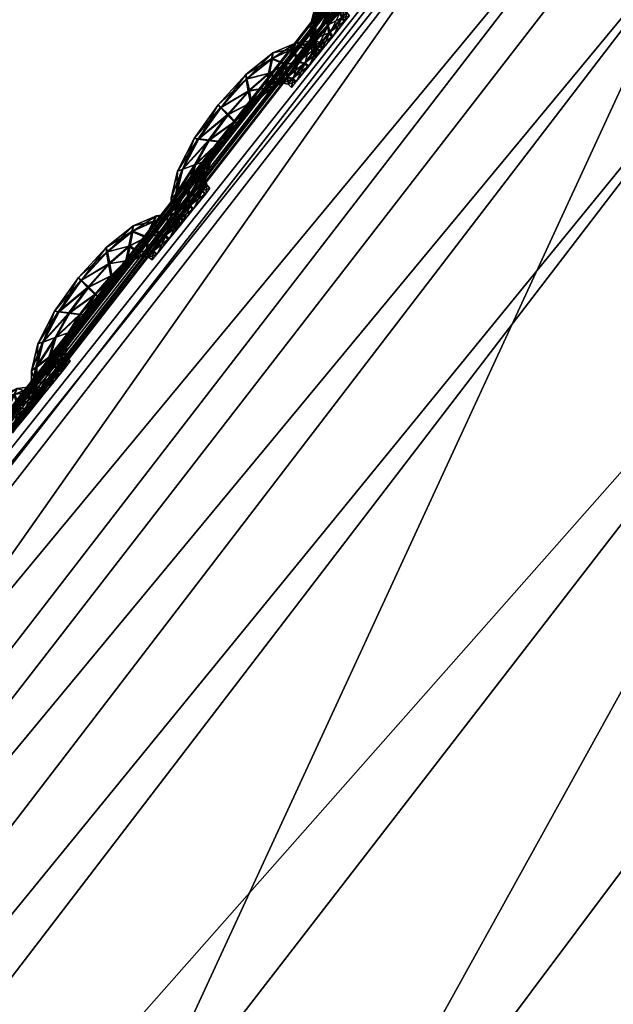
# Model space of a CAD drawing. Extents: x -7.4 to 7.4, y -11.5 to 9.8.
# Tile 280 of 469: x -5.256 to -5.103, y 7.171 to 7.426. Entities that reach past the tile are written whole.
import ezdxf

# ---------------------------------------------------------------- set-up
doc = ezdxf.new("R2010")
doc.units = 0
doc.header["$MEASUREMENT"] = 0
for name, color, linetype in [('A-FURN-3-ST', 150, 'Continuous'), ('A-FURN-3-ST-SEAM', 130, 'Continuous'), ('A-FURN-3-ST-SI', 160, 'Continuous')]:
    doc.layers.add(name, color=color, linetype=linetype)

msp = doc.modelspace()

# ---------------------------------------------------------------- meshes
at = {"layer": 'A-FURN-3-ST'}
mesh = msp.add_polyface(dxfattribs=at)
corners = [(-2.34041, 9.55636, 0.61819), (-2.29118, 9.70571, 1.00068), (-1.94875, 9.63192, 1.00083), (-2.63364, 9.60992, 0.61819), (-2.56645, 9.76867, 1.00053), (-2.84873, 9.62562, 0.62332), (-2.75513, 9.78375, 1.00144), (-3.02475, 9.55904, 0.64812), (-2.99515, 9.64037, 1.00437), (-3.33255, 9.23994, 0.62332), (-3.41835, 9.25271, 1.00159), (-3.8311, 8.70215, 0.61819), (-3.96608, 8.70433, 1.00079), (-4.35805, 8.11928, 0.61819), (-4.52027, 8.12229, 1.00098), (-4.86768, 7.51619, 0.61819), (-5.04849, 7.5208, 1.0011), (-5.34537, 6.87803, 0.61819), (-5.54237, 6.88314, 1.00121), (-2.49807, 9.19186, 0.56582), (-2.83903, 9.224, 0.56582), (-2.71707, 8.68134, 0.55836), (-3.14581, 8.69205, 0.55836), (-2.1241, 9.15424, 0.56582), (-2.2831, 8.66878, 0.55836), (-1.99018, 9.49361, 0.61819), (-1.91804, 8.11232, 0.55836), (-2.39411, 8.11376, 0.55836), (-1.93379, 7.51392, 0.55836), (-2.46835, 7.51392, 0.55836), (-1.94178, 6.87548, 0.55836), (-2.53254, 6.87548, 0.55836), (-3.54027, 8.6986, 0.56582), (-3.12657, 9.24031, 0.57304), (-3.85575, 7.51392, 0.55836), (-4.4575, 7.51421, 0.56582), (-3.99861, 8.11768, 0.56582), (-3.4969, 8.11669, 0.55836), (-4.19521, 6.87548, 0.55836), (-4.89012, 6.87581, 0.56582), (-3.34122, 6.87548, 0.55836), (-3.14632, 7.51392, 0.55836), (-2.93761, 8.11533, 0.55836)]
mesh.append_faces([[corners[k] for k in face] for face in [(0, 1, 2), (3, 4, 1), (1, 0, 3), (5, 6, 4), (4, 3, 5), (7, 8, 6), (6, 5, 7), (7, 9, 10), (10, 8, 7), (10, 9, 11), (11, 12, 10), (12, 11, 13), (13, 14, 12), (14, 13, 15), (15, 16, 14), (16, 15, 17), (17, 18, 16), (0, 19, 20), (20, 3, 0), (20, 19, 21), (21, 22, 20), (19, 23, 24), (24, 21, 19), (25, 23, 19), (19, 0, 25), (26, 27, 24), (32, 33, 20), (20, 22, 32), (33, 5, 3), (3, 20, 33), (9, 7, 5), (5, 33, 9), (11, 9, 33), (33, 32, 11), (34, 35, 36), (36, 37, 34), (37, 36, 32), (32, 22, 37), (36, 13, 11), (11, 32, 36), (35, 15, 13), (13, 36, 35), (38, 39, 35), (35, 34, 38), (39, 17, 15), (15, 35, 39), (40, 38, 34), (34, 41, 40), (27, 42, 21), (21, 24, 27), (42, 37, 22), (22, 21, 42), (41, 34, 37), (37, 42, 41)]])
mesh.append_faces([[corners[k] for k in face] for face in [(28, 29, 27), (30, 31, 29), (41, 29, 31)]], dxfattribs={"vtx0": -1, "vtx1": -1, "vtx2": -1})
mesh.append_faces([[corners[k] for k in face] for face in [(31, 40, 41), (29, 41, 42)]], dxfattribs={"vtx0": -1, "vtx2": -1})
mesh.append_faces([[corners[k] for k in face] for face in [(42, 27, 29)]], dxfattribs={"vtx1": -1, "vtx2": -1})
mesh = msp.add_polyface(dxfattribs=at)
corners = [(-5.09934, 7.52505, 17.61241), (-5.09871, 7.52405, 17.60583), (-5.59409, 6.88742, 17.61108), (-5.59492, 6.88837, 17.61769), (-5.10037, 7.52678, 17.62374), (-5.59634, 6.88994, 17.62899), (-5.55257, 6.83345, 17.65169), (-5.5367, 6.81471, 17.67006), (-5.05328, 7.4454, 17.66459), (-5.06768, 7.46568, 17.64618), (-5.50149, 6.77647, 17.76244), (-5.0162, 7.404, 17.7572), (-4.49696, 7.99407, 17.75119), (-4.53601, 8.03845, 17.65831), (-5.08201, 7.49163, 17.65078), (-4.54884, 8.06016, 17.6399), (-5.58859, 6.87976, 17.65865), (-5.57137, 6.85743, 17.65614), (-5.09471, 7.51577, 17.65341), (-5.59595, 6.88928, 17.64652), (-5.10006, 7.52608, 17.64127), (-3.79176, 7.78168, 18.23306), (-4.25034, 7.20619, 18.24195), (-3.64526, 7.20117, 18.27436), (-3.28641, 7.77554, 18.26059), (-4.17657, 7.81963, 18.13858), (-4.6839, 7.24125, 18.14474), (-4.68271, 6.59358, 18.24994), (-3.98472, 6.58897, 18.28748), (-3.13076, 6.58897, 18.3157), (-2.93587, 7.20117, 18.29539), (-2.72712, 7.77427, 18.27531), (-2.25786, 7.20117, 18.31258), (-5.09934, 7.52505, 17.60012), (-5.10037, 7.52678, 17.59499), (-5.59634, 6.88994, 17.60027), (-5.59492, 6.88837, 17.60537), (-4.397, 7.90594, 17.94481), (-4.91829, 7.32172, 17.9504), (-5.40572, 6.70041, 17.95523), (-5.15942, 6.62601, 18.15011)]
mesh.append_faces([[corners[k] for k in face] for face in [(0, 1, 2), (2, 3, 0), (4, 0, 3), (3, 5, 4), (6, 7, 8), (8, 9, 6), (7, 10, 11), (11, 8, 7), (8, 11, 12), (9, 8, 13), (14, 9, 15), (16, 17, 14), (14, 18, 16), (17, 6, 9), (9, 14, 17), (5, 19, 20), (20, 4, 5), (19, 16, 18), (18, 20, 19), (21, 22, 23), (23, 24, 21), (25, 26, 22), (22, 21, 25), (27, 22, 26), (28, 23, 22), (29, 30, 23), (31, 30, 32), (24, 23, 30), (30, 31, 24), (33, 34, 35), (35, 36, 33), (1, 33, 36), (36, 2, 1), (37, 38, 26), (26, 25, 37), (12, 11, 38), (11, 10, 39), (39, 38, 11), (40, 26, 38)]])
mesh = msp.add_polyface(dxfattribs=at)
corners = [(-5.50149, 6.77647, 17.76244), (-5.5367, 6.81471, 17.67006), (-5.97894, 6.12793, 17.67828), (-5.55257, 6.83345, 17.65169), (-5.99611, 6.14499, 17.65991), (-5.57137, 6.85743, 17.65614), (-6.01899, 6.16687, 17.66421), (-5.58859, 6.87976, 17.65865), (-6.04039, 6.18718, 17.66656), (-5.59595, 6.88928, 17.64652), (-6.04954, 6.19587, 17.65439), (-5.59441, 5.95604, 18.15726), (-5.98163, 5.21332, 18.16855), (-5.43033, 5.18699, 18.27097), (-5.07825, 5.9265, 18.25899), (-4.57167, 5.1832, 18.31596), (-4.29525, 5.9223, 18.30098), (-5.73239, 4.35704, 18.28649), (-4.80883, 4.35379, 18.33388), (-4.6839, 7.24125, 18.14474), (-5.15942, 6.62601, 18.15011), (-4.68271, 6.59358, 18.24994), (-4.25034, 7.20619, 18.24195), (-3.98472, 6.58897, 18.28748), (-5.00227, 3.41611, 18.35533), (-3.46773, 5.1832, 18.35635), (-3.30904, 5.9223, 18.33601), (-2.43305, 5.1832, 18.39142), (-2.38077, 5.9223, 18.3656), (-3.60387, 4.35379, 18.37781), (-2.47789, 4.35379, 18.41637), (-3.64526, 7.20117, 18.27436), (-3.13076, 6.58897, 18.3157), (-2.93587, 7.20117, 18.29539), (-2.32204, 6.58897, 18.33909), (-4.91829, 7.32172, 17.9504), (-5.40572, 6.70041, 17.95523), (-5.85155, 6.02378, 17.96234), (-5.94542, 6.09308, 17.77024)]
mesh.append_faces([[corners[k] for k in face] for face in [(0, 1, 2), (1, 3, 4), (3, 5, 6), (5, 7, 8), (7, 9, 10), (11, 12, 13), (13, 14, 11), (14, 13, 15), (15, 16, 14), (13, 17, 18), (18, 15, 13), (17, 13, 12), (19, 20, 21), (22, 21, 23), (21, 14, 16), (16, 23, 21), (20, 11, 14), (14, 21, 20), (24, 18, 17), (16, 15, 25), (25, 26, 16), (26, 25, 27), (27, 28, 26), (25, 29, 30), (30, 27, 25), (15, 18, 29), (29, 25, 15), (31, 23, 32), (33, 32, 34), (32, 26, 28), (28, 34, 32), (23, 16, 26), (26, 32, 23), (35, 36, 20), (36, 37, 11), (11, 20, 36), (36, 0, 38), (38, 37, 36)]])
at = {"layer": 'A-FURN-3-ST-SEAM'}
mesh = msp.add_polyface(dxfattribs=at)
corners = [(-5.17801, 7.43156, 17.60997), (-5.1739, 7.43943, 17.60993), (-5.17109, 7.43906, 17.61123), (-5.16622, 7.44573, 17.61115), (-5.17504, 7.43951, 17.60655), (-5.17465, 7.4328, 17.61123), (-5.16444, 7.44388, 17.6099), (-5.16804, 7.44759, 17.60986), (-5.16883, 7.44825, 17.60651), (-5.17936, 7.43111, 17.60659), (-5.17971, 7.42509, 17.60997), (-5.1684, 7.43873, 17.60997), (-5.16025, 7.44878, 17.60986), (-5.16076, 7.45187, 17.61108), (-5.16828, 7.44755, 17.60313), (-5.17414, 7.43935, 17.6032), (-5.17627, 7.42765, 17.61126), (-5.17141, 7.43399, 17.61001), (-5.16389, 7.44318, 17.60655), (-5.16749, 7.43856, 17.60659), (-5.16139, 7.45492, 17.60978), (-5.16171, 7.45603, 17.60643), (-5.16163, 7.45488, 17.60305), (-5.17825, 7.43152, 17.60324), (-5.1811, 7.4241, 17.60659), (-5.17979, 7.42056, 17.60997), (-5.17026, 7.4344, 17.60663), (-5.16017, 7.44759, 17.60651), (-5.15637, 7.45261, 17.60982), (-5.15554, 7.45645, 17.61104), (-5.16112, 7.45179, 17.60184), (-5.16654, 7.44565, 17.60191), (-5.17144, 7.43902, 17.60195), (-5.17651, 7.42406, 17.61126), (-5.17295, 7.4302, 17.61001), (-5.1718, 7.43115, 17.60666), (-5.16864, 7.43865, 17.60324), (-5.16468, 7.44384, 17.60317), (-5.17164, 7.43391, 17.60328), (-5.15482, 7.46028, 17.60974), (-5.15467, 7.46168, 17.60636), (-5.1551, 7.46019, 17.60301), (-5.15589, 7.45636, 17.60176), (-5.17497, 7.43271, 17.60199), (-5.17995, 7.42501, 17.60324), (-5.18114, 7.41924, 17.60659), (-5.17928, 7.41825, 17.60997), (-5.17319, 7.43016, 17.60328), (-5.16048, 7.44874, 17.60313), (-5.15676, 7.45113, 17.60647), (-5.15316, 7.45467, 17.60978), (-5.15118, 7.45875, 17.611), (-5.1566, 7.45253, 17.60309), (-5.18058, 7.41677, 17.60659), (-5.17604, 7.42217, 17.61126), (-5.17331, 7.42757, 17.61001), (-5.1722, 7.42888, 17.60666), (-5.17354, 7.42752, 17.60328), (-5.17659, 7.42757, 17.60199), (-5.14928, 7.46279, 17.60967), (-5.14865, 7.46427, 17.60629), (-5.14952, 7.46271, 17.60294), (-5.1515, 7.45867, 17.60172), (-5.1534, 7.45463, 17.60305), (-5.18003, 7.42052, 17.60324), (-5.17948, 7.41821, 17.60324), (-5.17979, 7.4157, 17.60659), (-5.17849, 7.41722, 17.60997), (-5.17683, 7.42402, 17.60199), (-5.15403, 7.45315, 17.60643), (-5.15087, 7.45533, 17.60974), (-5.14806, 7.45933, 17.61096), (-5.17873, 7.41714, 17.60324), (-5.17524, 7.42113, 17.61126), (-5.17291, 7.42604, 17.61001), (-5.1718, 7.42744, 17.60666), (-5.17311, 7.42596, 17.60328), (-5.14529, 7.46333, 17.60967), (-5.14438, 7.46477, 17.60629), (-5.14556, 7.46324, 17.60294), (-5.14837, 7.45925, 17.60172), (-5.15115, 7.45525, 17.60301), (-5.15205, 7.45381, 17.6064), (-5.17635, 7.42208, 17.60199), (-5.17556, 7.42109, 17.60199), (-5.14948, 7.45504, 17.60974), (-5.14632, 7.459, 17.61096), (-5.17212, 7.42509, 17.61001), (-5.17105, 7.42653, 17.60666), (-5.17236, 7.42501, 17.60328), (-5.15079, 7.45352, 17.6064), (-5.14323, 7.46291, 17.60967), (-5.14216, 7.46436, 17.60629), (-5.14347, 7.46283, 17.60294), (-5.14663, 7.45888, 17.60172), (-5.14972, 7.45496, 17.60301), (-5.14988, 7.45274, 17.6064), (-5.14857, 7.45426, 17.60974), (-5.14533, 7.45822, 17.61096), (-5.14881, 7.45418, 17.60301), (-5.1422, 7.46213, 17.60967), (-5.14113, 7.46357, 17.60629), (-5.14247, 7.46205, 17.60294), (-5.14568, 7.45809, 17.60172)]
mesh.append_faces([[corners[k] for k in face] for face in [(2, 1, 0), (1, 2, 3), (0, 1, 4), (0, 5, 2), (6, 3, 2), (3, 7, 1), (8, 4, 1), (4, 9, 0), (5, 0, 10), (11, 2, 5), (3, 6, 12), (2, 11, 6), (7, 3, 13), (1, 7, 8), (4, 8, 14), (9, 4, 15), (10, 0, 9), (10, 16, 5), (5, 17, 11), (12, 6, 18), (12, 13, 3), (6, 11, 19), (13, 20, 7), (21, 8, 7), (22, 14, 8), (14, 15, 4), (15, 23, 9), (9, 24, 10), (16, 10, 25), (17, 5, 16), (11, 17, 26), (19, 18, 6), (18, 27, 12), (13, 12, 28), (26, 19, 11), (20, 13, 29), (7, 20, 21), (8, 21, 22), (14, 22, 30), (15, 14, 31), (23, 15, 32), (24, 9, 23), (25, 10, 24), (25, 33, 16), (16, 34, 17), (35, 26, 17), (18, 19, 36), (27, 18, 37), (28, 12, 27), (28, 29, 13), (19, 26, 38), (29, 39, 20), (40, 21, 20), (41, 22, 21), (42, 30, 22), (30, 31, 14), (31, 32, 15), (32, 43, 23), (23, 44, 24), (24, 45, 25), (33, 25, 46), (34, 16, 33), (17, 34, 35), (26, 35, 47), (38, 36, 19), (36, 37, 18), (37, 48, 27), (27, 49, 28), (29, 28, 50), (47, 38, 26), (39, 29, 51), (20, 39, 40), (21, 40, 41), (22, 41, 42), (30, 42, 52), (31, 30, 48), (32, 31, 37), (43, 32, 36), (44, 23, 43), (45, 24, 44), (25, 45, 53), (53, 46, 25), (46, 54, 33), (33, 55, 34), (56, 35, 34), (57, 47, 35), (36, 38, 43), (37, 36, 32), (48, 37, 31), (49, 27, 48), (50, 28, 49), (50, 51, 29), (38, 47, 58), (51, 59, 39), (60, 40, 39), (61, 41, 40), (62, 42, 41), (63, 52, 42), (52, 48, 30), (43, 58, 44), (44, 64, 45), (65, 53, 45), (46, 53, 66), (54, 46, 67), (55, 33, 54), (34, 55, 56), (35, 56, 57), (47, 57, 68), (58, 43, 38), (48, 52, 49), (49, 69, 50), (51, 50, 70), (68, 58, 47), (59, 51, 71), (39, 59, 60), (40, 60, 61), (41, 61, 62), (42, 62, 63), (52, 63, 69), (64, 44, 58), (45, 64, 65), (53, 65, 72), (72, 66, 53), (66, 67, 46), (67, 73, 54), (54, 74, 55), (56, 55, 74), (57, 56, 75), (68, 57, 76), (69, 49, 52), (70, 50, 69), (70, 71, 51), (58, 68, 64), (71, 77, 59), (78, 60, 59), (79, 61, 60), (80, 62, 61), (81, 63, 62), (82, 69, 63), (83, 65, 64), (84, 72, 65), (74, 54, 73), (74, 75, 56), (75, 76, 57), (76, 83, 68), (69, 82, 70), (71, 70, 85), (64, 68, 83), (77, 71, 86), (59, 77, 78), (60, 78, 79), (61, 79, 80), (62, 80, 81), (63, 81, 82), (65, 83, 84), (73, 87, 74), (75, 74, 87), (76, 75, 88), (83, 76, 89), (70, 82, 90), (90, 85, 70), (85, 86, 71), (86, 91, 77), (78, 77, 91), (79, 78, 92), (80, 79, 93), (81, 80, 94), (82, 81, 95), (89, 84, 83), (87, 88, 75), (88, 89, 76), (95, 90, 82), (85, 90, 96), (86, 85, 97), (91, 86, 98), (91, 92, 78), (92, 93, 79), (93, 94, 80), (94, 95, 81), (90, 95, 99), (99, 96, 90), (96, 97, 85), (97, 98, 86), (98, 100, 91), (92, 91, 100), (93, 92, 101), (94, 93, 102), (95, 94, 103), (103, 99, 95), (100, 101, 92), (101, 102, 93), (102, 103, 94)]])
mesh = msp.add_polyface(dxfattribs=at)
corners = [(-5.21415, 7.38682, 17.61031), (-5.21007, 7.39464, 17.61031), (-5.20726, 7.39431, 17.61157), (-5.20235, 7.40099, 17.61153), (-5.21122, 7.39473, 17.60693), (-5.21082, 7.38801, 17.61161), (-5.20061, 7.39913, 17.61028), (-5.20421, 7.4028, 17.61024), (-5.20501, 7.40346, 17.60685), (-5.21553, 7.38632, 17.60697), (-5.21585, 7.38031, 17.61035), (-5.20453, 7.39398, 17.61031), (-5.19641, 7.40404, 17.61024), (-5.19693, 7.40713, 17.61146), (-5.20445, 7.40276, 17.60351), (-5.21031, 7.3946, 17.60358), (-5.21244, 7.3829, 17.61161), (-5.20753, 7.38921, 17.61035), (-5.20005, 7.39839, 17.60693), (-5.20362, 7.39382, 17.60697), (-5.19756, 7.41018, 17.61016), (-5.19788, 7.41129, 17.60678), (-5.1978, 7.4101, 17.60343), (-5.21438, 7.38673, 17.60362), (-5.21723, 7.37932, 17.60697), (-5.21596, 7.37582, 17.61031), (-5.20643, 7.38966, 17.60701), (-5.1963, 7.40284, 17.60685), (-5.1925, 7.40787, 17.61016), (-5.19171, 7.4117, 17.61138), (-5.19728, 7.40701, 17.60221), (-5.20271, 7.40091, 17.60225), (-5.20758, 7.39423, 17.60233), (-5.21264, 7.37932, 17.61161), (-5.20908, 7.38546, 17.61039), (-5.20793, 7.3864, 17.60701), (-5.20476, 7.3939, 17.60358), (-5.20085, 7.39905, 17.60355), (-5.20777, 7.38916, 17.60362), (-5.19099, 7.41549, 17.61009), (-5.19084, 7.41689, 17.6067), (-5.19123, 7.41541, 17.60336), (-5.19202, 7.41158, 17.60214), (-5.21114, 7.38793, 17.60237), (-5.21608, 7.38027, 17.60362), (-5.21727, 7.3745, 17.60697), (-5.21541, 7.37351, 17.61031), (-5.20932, 7.38542, 17.60366), (-5.19665, 7.40395, 17.60351), (-5.19289, 7.40639, 17.60681), (-5.18933, 7.40993, 17.61013), (-5.18731, 7.41401, 17.61134), (-5.19273, 7.40779, 17.60343), (-5.21672, 7.37203, 17.60697), (-5.21217, 7.37742, 17.61161), (-5.20943, 7.38282, 17.61039), (-5.20833, 7.38414, 17.60704), (-5.20967, 7.38278, 17.60366), (-5.21276, 7.38282, 17.60237), (-5.18541, 7.41805, 17.61005), (-5.18482, 7.41949, 17.60666), (-5.18565, 7.41797, 17.60332), (-5.18767, 7.41393, 17.6021), (-5.18957, 7.40989, 17.60339), (-5.21616, 7.37578, 17.60358), (-5.21565, 7.37347, 17.60358), (-5.21592, 7.37096, 17.60697), (-5.21462, 7.37248, 17.61035), (-5.21296, 7.37928, 17.60237), (-5.19016, 7.4084, 17.60678), (-5.187, 7.41059, 17.61013), (-5.18418, 7.41459, 17.61134), (-5.21485, 7.37244, 17.60362), (-5.21138, 7.37643, 17.61161), (-5.20904, 7.3813, 17.61039), (-5.20793, 7.38274, 17.60704), (-5.20928, 7.38125, 17.60366), (-5.18146, 7.41858, 17.61005), (-5.18051, 7.42002, 17.60666), (-5.18169, 7.4185, 17.60332), (-5.18454, 7.4145, 17.6021), (-5.18727, 7.41051, 17.60339), (-5.18818, 7.40907, 17.60678), (-5.21248, 7.37734, 17.60237), (-5.21169, 7.37635, 17.60237), (-5.18561, 7.4103, 17.61013), (-5.18245, 7.41426, 17.61134), (-5.20825, 7.38035, 17.61039), (-5.20718, 7.38179, 17.60704), (-5.20848, 7.38031, 17.60366), (-5.18692, 7.40878, 17.60678), (-5.17936, 7.41817, 17.61005), (-5.17829, 7.41961, 17.60663), (-5.1796, 7.41813, 17.60328), (-5.18276, 7.41417, 17.6021), (-5.18585, 7.41022, 17.60339), (-5.18601, 7.40799, 17.60678), (-5.1847, 7.40952, 17.61013), (-5.18146, 7.41347, 17.61134), (-5.18494, 7.40948, 17.60339), (-5.17833, 7.41739, 17.61005), (-5.17726, 7.41883, 17.60666), (-5.17861, 7.41734, 17.60332), (-5.18181, 7.41339, 17.6021)]
mesh.append_faces([[corners[k] for k in face] for face in [(2, 1, 0), (1, 2, 3), (0, 1, 4), (0, 5, 2), (6, 3, 2), (3, 7, 1), (8, 4, 1), (4, 9, 0), (5, 0, 10), (11, 2, 5), (3, 6, 12), (2, 11, 6), (7, 3, 13), (1, 7, 8), (4, 8, 14), (9, 4, 15), (10, 0, 9), (10, 16, 5), (5, 17, 11), (12, 6, 18), (12, 13, 3), (6, 11, 19), (13, 20, 7), (21, 8, 7), (22, 14, 8), (14, 15, 4), (15, 23, 9), (9, 24, 10), (16, 10, 25), (17, 5, 16), (11, 17, 26), (19, 18, 6), (18, 27, 12), (13, 12, 28), (26, 19, 11), (20, 13, 29), (7, 20, 21), (8, 21, 22), (14, 22, 30), (15, 14, 31), (23, 15, 32), (24, 9, 23), (25, 10, 24), (25, 33, 16), (16, 34, 17), (35, 26, 17), (18, 19, 36), (27, 18, 37), (28, 12, 27), (28, 29, 13), (19, 26, 38), (29, 39, 20), (40, 21, 20), (41, 22, 21), (42, 30, 22), (30, 31, 14), (31, 32, 15), (32, 43, 23), (23, 44, 24), (24, 45, 25), (33, 25, 46), (34, 16, 33), (17, 34, 35), (26, 35, 47), (38, 36, 19), (36, 37, 18), (37, 48, 27), (27, 49, 28), (29, 28, 50), (47, 38, 26), (39, 29, 51), (20, 39, 40), (21, 40, 41), (22, 41, 42), (30, 42, 52), (31, 30, 48), (32, 31, 37), (43, 32, 36), (44, 23, 43), (45, 24, 44), (25, 45, 53), (53, 46, 25), (46, 54, 33), (33, 55, 34), (56, 35, 34), (57, 47, 35), (36, 38, 43), (37, 36, 32), (48, 37, 31), (49, 27, 48), (50, 28, 49), (50, 51, 29), (38, 47, 58), (51, 59, 39), (60, 40, 39), (61, 41, 40), (62, 42, 41), (63, 52, 42), (52, 48, 30), (43, 58, 44), (44, 64, 45), (65, 53, 45), (46, 53, 66), (54, 46, 67), (55, 33, 54), (34, 55, 56), (35, 56, 57), (47, 57, 68), (58, 43, 38), (48, 52, 49), (49, 69, 50), (51, 50, 70), (68, 58, 47), (59, 51, 71), (39, 59, 60), (40, 60, 61), (41, 61, 62), (42, 62, 63), (52, 63, 69), (64, 44, 58), (45, 64, 65), (53, 65, 72), (72, 66, 53), (66, 67, 46), (67, 73, 54), (54, 74, 55), (56, 55, 74), (57, 56, 75), (68, 57, 76), (69, 49, 52), (70, 50, 69), (70, 71, 51), (58, 68, 64), (71, 77, 59), (78, 60, 59), (79, 61, 60), (80, 62, 61), (81, 63, 62), (82, 69, 63), (83, 65, 64), (84, 72, 65), (74, 54, 73), (74, 75, 56), (75, 76, 57), (76, 83, 68), (69, 82, 70), (71, 70, 85), (64, 68, 83), (77, 71, 86), (59, 77, 78), (60, 78, 79), (61, 79, 80), (62, 80, 81), (63, 81, 82), (65, 83, 84), (73, 87, 74), (75, 74, 87), (76, 75, 88), (83, 76, 89), (70, 82, 90), (90, 85, 70), (85, 86, 71), (86, 91, 77), (78, 77, 91), (79, 78, 92), (80, 79, 93), (81, 80, 94), (82, 81, 95), (89, 84, 83), (87, 88, 75), (88, 89, 76), (95, 90, 82), (85, 90, 96), (86, 85, 97), (91, 86, 98), (91, 92, 78), (92, 93, 79), (93, 94, 80), (94, 95, 81), (90, 95, 99), (99, 96, 90), (96, 97, 85), (97, 98, 86), (98, 100, 91), (92, 91, 100), (93, 92, 101), (94, 93, 102), (95, 94, 103), (103, 99, 95), (100, 101, 92), (101, 102, 93), (102, 103, 94)]])
mesh = msp.add_polyface(dxfattribs=at)
corners = [(-5.25032, 7.34203, 17.6107), (-5.24624, 7.34986, 17.61066), (-5.24343, 7.34957, 17.61195), (-5.23852, 7.3562, 17.61187), (-5.24739, 7.34998, 17.60731), (-5.24695, 7.34327, 17.61199), (-5.23674, 7.35439, 17.61066), (-5.24038, 7.35806, 17.61062), (-5.24117, 7.35872, 17.60724), (-5.2517, 7.34154, 17.60735), (-5.25202, 7.33556, 17.6107), (-5.2407, 7.3492, 17.6107), (-5.23255, 7.35929, 17.61058), (-5.2331, 7.36234, 17.61184), (-5.24062, 7.35798, 17.60389), (-5.24647, 7.34982, 17.60392), (-5.24857, 7.33816, 17.61199), (-5.24367, 7.34446, 17.61073), (-5.23619, 7.35365, 17.60727), (-5.23975, 7.34908, 17.60735), (-5.2337, 7.36539, 17.61054), (-5.23405, 7.36651, 17.60716), (-5.23397, 7.36531, 17.60381), (-5.25055, 7.34199, 17.60396), (-5.2534, 7.33457, 17.60735), (-5.25209, 7.33107, 17.6107), (-5.24256, 7.34492, 17.60739), (-5.23247, 7.3581, 17.60724), (-5.22863, 7.36308, 17.61054), (-5.22784, 7.36692, 17.61176), (-5.23342, 7.36226, 17.60256), (-5.23884, 7.35612, 17.60263), (-5.24375, 7.34949, 17.60271), (-5.24877, 7.33457, 17.61199), (-5.24521, 7.34071, 17.61073), (-5.24406, 7.34166, 17.60739), (-5.24094, 7.34916, 17.60396), (-5.23698, 7.35431, 17.60392), (-5.2439, 7.34442, 17.604), (-5.22716, 7.37071, 17.61047), (-5.227, 7.37211, 17.60708), (-5.2274, 7.37066, 17.60374), (-5.22819, 7.36683, 17.60252), (-5.24727, 7.34318, 17.60271), (-5.25225, 7.33552, 17.60396), (-5.25344, 7.32975, 17.60731), (-5.25154, 7.32877, 17.6107), (-5.24545, 7.34067, 17.604), (-5.23278, 7.35921, 17.60385), (-5.22906, 7.36164, 17.6072), (-5.22546, 7.36519, 17.61051), (-5.22345, 7.36926, 17.61172), (-5.2289, 7.36305, 17.60381), (-5.25285, 7.32732, 17.60731), (-5.24829, 7.33268, 17.61199), (-5.24556, 7.33808, 17.61073), (-5.24446, 7.33939, 17.60739), (-5.2458, 7.33804, 17.604), (-5.24889, 7.33808, 17.60275), (-5.22158, 7.37326, 17.61043), (-5.22095, 7.37474, 17.60704), (-5.22182, 7.37322, 17.6037), (-5.2238, 7.36914, 17.60248), (-5.2257, 7.36514, 17.60377), (-5.25233, 7.33103, 17.60396), (-5.25178, 7.32872, 17.60396), (-5.25206, 7.32625, 17.60731), (-5.25075, 7.32774, 17.6107), (-5.24909, 7.33453, 17.60275), (-5.22629, 7.36366, 17.60716), (-5.22317, 7.36584, 17.61051), (-5.22032, 7.36984, 17.61172), (-5.25099, 7.32769, 17.60396), (-5.2475, 7.33169, 17.61199), (-5.24517, 7.33655, 17.61077), (-5.2441, 7.33799, 17.60739), (-5.24541, 7.33651, 17.60404), (-5.21759, 7.37384, 17.61039), (-5.21668, 7.37528, 17.60701), (-5.21783, 7.37375, 17.60366), (-5.22067, 7.36976, 17.60244), (-5.2234, 7.3658, 17.60377), (-5.22432, 7.36432, 17.60716), (-5.24861, 7.3326, 17.60275), (-5.24782, 7.33161, 17.60275), (-5.22174, 7.36556, 17.61051), (-5.21857, 7.36951, 17.61172), (-5.24438, 7.3356, 17.61077), (-5.24331, 7.33709, 17.60739), (-5.24462, 7.33556, 17.60404), (-5.22305, 7.36403, 17.60716), (-5.21549, 7.37347, 17.61039), (-5.21442, 7.37491, 17.60701), (-5.21573, 7.37338, 17.60366), (-5.21889, 7.36943, 17.60244), (-5.22198, 7.36547, 17.60377), (-5.22214, 7.36329, 17.60716), (-5.22083, 7.36481, 17.61051), (-5.21759, 7.36873, 17.61172), (-5.22107, 7.36473, 17.60377), (-5.21446, 7.37268, 17.61039), (-5.21339, 7.37413, 17.60701), (-5.21474, 7.3726, 17.60366), (-5.21794, 7.36865, 17.60244)]
mesh.append_faces([[corners[k] for k in face] for face in [(2, 1, 0), (1, 2, 3), (0, 1, 4), (0, 5, 2), (6, 3, 2), (3, 7, 1), (8, 4, 1), (4, 9, 0), (5, 0, 10), (11, 2, 5), (3, 6, 12), (2, 11, 6), (7, 3, 13), (1, 7, 8), (4, 8, 14), (9, 4, 15), (10, 0, 9), (10, 16, 5), (5, 17, 11), (12, 6, 18), (12, 13, 3), (6, 11, 19), (13, 20, 7), (21, 8, 7), (22, 14, 8), (14, 15, 4), (15, 23, 9), (9, 24, 10), (16, 10, 25), (17, 5, 16), (11, 17, 26), (19, 18, 6), (18, 27, 12), (13, 12, 28), (26, 19, 11), (20, 13, 29), (7, 20, 21), (8, 21, 22), (14, 22, 30), (15, 14, 31), (23, 15, 32), (24, 9, 23), (25, 10, 24), (25, 33, 16), (16, 34, 17), (35, 26, 17), (18, 19, 36), (27, 18, 37), (28, 12, 27), (28, 29, 13), (19, 26, 38), (29, 39, 20), (40, 21, 20), (41, 22, 21), (42, 30, 22), (30, 31, 14), (31, 32, 15), (32, 43, 23), (23, 44, 24), (24, 45, 25), (33, 25, 46), (34, 16, 33), (17, 34, 35), (26, 35, 47), (38, 36, 19), (36, 37, 18), (37, 48, 27), (27, 49, 28), (29, 28, 50), (47, 38, 26), (39, 29, 51), (20, 39, 40), (21, 40, 41), (22, 41, 42), (30, 42, 52), (31, 30, 48), (32, 31, 37), (43, 32, 36), (44, 23, 43), (45, 24, 44), (25, 45, 53), (53, 46, 25), (46, 54, 33), (33, 55, 34), (56, 35, 34), (57, 47, 35), (36, 38, 43), (37, 36, 32), (48, 37, 31), (49, 27, 48), (50, 28, 49), (50, 51, 29), (38, 47, 58), (51, 59, 39), (60, 40, 39), (61, 41, 40), (62, 42, 41), (63, 52, 42), (52, 48, 30), (43, 58, 44), (44, 64, 45), (65, 53, 45), (46, 53, 66), (54, 46, 67), (55, 33, 54), (34, 55, 56), (35, 56, 57), (47, 57, 68), (58, 43, 38), (48, 52, 49), (49, 69, 50), (51, 50, 70), (68, 58, 47), (59, 51, 71), (39, 59, 60), (40, 60, 61), (41, 61, 62), (42, 62, 63), (52, 63, 69), (64, 44, 58), (45, 64, 65), (53, 65, 72), (72, 66, 53), (66, 67, 46), (67, 73, 54), (54, 74, 55), (56, 55, 74), (57, 56, 75), (68, 57, 76), (69, 49, 52), (70, 50, 69), (70, 71, 51), (58, 68, 64), (71, 77, 59), (78, 60, 59), (79, 61, 60), (80, 62, 61), (81, 63, 62), (82, 69, 63), (83, 65, 64), (84, 72, 65), (74, 54, 73), (74, 75, 56), (75, 76, 57), (76, 83, 68), (69, 82, 70), (71, 70, 85), (64, 68, 83), (77, 71, 86), (59, 77, 78), (60, 78, 79), (61, 79, 80), (62, 80, 81), (63, 81, 82), (65, 83, 84), (73, 87, 74), (75, 74, 87), (76, 75, 88), (83, 76, 89), (70, 82, 90), (90, 85, 70), (85, 86, 71), (86, 91, 77), (78, 77, 91), (79, 78, 92), (80, 79, 93), (81, 80, 94), (82, 81, 95), (89, 84, 83), (87, 88, 75), (88, 89, 76), (95, 90, 82), (85, 90, 96), (86, 85, 97), (91, 86, 98), (91, 92, 78), (92, 93, 79), (93, 94, 80), (94, 95, 81), (90, 95, 99), (99, 96, 90), (96, 97, 85), (97, 98, 86), (98, 100, 91), (92, 91, 100), (93, 92, 101), (94, 93, 102), (95, 94, 103), (103, 99, 95), (100, 101, 92), (101, 102, 93), (102, 103, 94)]])
mesh = msp.add_polyface(dxfattribs=at)
corners = [(-5.28648, 7.29729, 17.61108), (-5.28241, 7.30511, 17.61104), (-5.27956, 7.30478, 17.61233), (-5.27469, 7.31146, 17.61226), (-5.28355, 7.3052, 17.60765), (-5.28312, 7.29853, 17.61233), (-5.27291, 7.30961, 17.611), (-5.27655, 7.31327, 17.611), (-5.27734, 7.31393, 17.60761), (-5.28783, 7.29679, 17.60769), (-5.28815, 7.29082, 17.61108), (-5.27683, 7.30446, 17.61108), (-5.26871, 7.31451, 17.61096), (-5.26923, 7.3176, 17.61218), (-5.27679, 7.31319, 17.60427), (-5.28265, 7.30503, 17.60431), (-5.2847, 7.29341, 17.61237), (-5.27984, 7.29972, 17.61111), (-5.27232, 7.30891, 17.60765), (-5.27592, 7.30429, 17.60769), (-5.26986, 7.32061, 17.61092), (-5.27022, 7.32172, 17.60754), (-5.27014, 7.32057, 17.60419), (-5.28672, 7.29721, 17.60434), (-5.28953, 7.28983, 17.60769), (-5.28823, 7.28633, 17.61108), (-5.27869, 7.30017, 17.60773), (-5.2686, 7.31335, 17.60761), (-5.2648, 7.31834, 17.61092), (-5.26401, 7.32217, 17.61214), (-5.26959, 7.31748, 17.60294), (-5.27501, 7.31138, 17.60301), (-5.27991, 7.3047, 17.60305), (-5.28494, 7.28987, 17.61237), (-5.28138, 7.29597, 17.61111), (-5.28019, 7.29692, 17.60777), (-5.27706, 7.30441, 17.60434), (-5.27315, 7.30956, 17.60427), (-5.28007, 7.29968, 17.60438), (-5.26329, 7.32596, 17.61085), (-5.26318, 7.32736, 17.60746), (-5.26357, 7.32588, 17.60412), (-5.26436, 7.32209, 17.60286), (-5.28344, 7.29844, 17.60309), (-5.28838, 7.29078, 17.60434), (-5.28957, 7.28501, 17.60769), (-5.28767, 7.28406, 17.61108), (-5.28162, 7.29593, 17.60438), (-5.26895, 7.31447, 17.60423), (-5.26519, 7.3169, 17.60758), (-5.26159, 7.32044, 17.61088), (-5.25961, 7.32448, 17.6121), (-5.26503, 7.3183, 17.60419), (-5.28898, 7.28258, 17.60769), (-5.28443, 7.28793, 17.61237), (-5.2817, 7.29333, 17.61111), (-5.28059, 7.29465, 17.60777), (-5.28193, 7.29329, 17.60438), (-5.28506, 7.29333, 17.60309), (-5.25771, 7.32852, 17.61077), (-5.25712, 7.33, 17.60742), (-5.25795, 7.32844, 17.60408), (-5.25997, 7.3244, 17.60282), (-5.26183, 7.3204, 17.60416), (-5.28846, 7.28629, 17.60434), (-5.28791, 7.28402, 17.60434), (-5.28818, 7.28151, 17.60769), (-5.28688, 7.28299, 17.61108), (-5.28526, 7.28979, 17.60309), (-5.26246, 7.31892, 17.60754), (-5.2593, 7.3211, 17.61085), (-5.25645, 7.3251, 17.61206), (-5.28712, 7.28295, 17.60434), (-5.28363, 7.28695, 17.61237), (-5.2813, 7.29181, 17.61111), (-5.28023, 7.29325, 17.60777), (-5.28154, 7.29177, 17.60438), (-5.25372, 7.32909, 17.61077), (-5.25281, 7.33053, 17.60739), (-5.25396, 7.32901, 17.60404), (-5.25681, 7.32502, 17.60282), (-5.25954, 7.32106, 17.60412), (-5.26044, 7.31958, 17.6075), (-5.28474, 7.28789, 17.60309), (-5.28399, 7.2869, 17.60309), (-5.25787, 7.32081, 17.61085), (-5.25471, 7.32477, 17.61206), (-5.28051, 7.2909, 17.61111), (-5.27944, 7.29234, 17.60777), (-5.28075, 7.29082, 17.60438), (-5.25918, 7.31933, 17.6075), (-5.25162, 7.32872, 17.61077), (-5.25055, 7.33016, 17.60739), (-5.25186, 7.32864, 17.60404), (-5.25506, 7.32469, 17.60282), (-5.25811, 7.32077, 17.60412), (-5.25827, 7.31855, 17.6075), (-5.25696, 7.32007, 17.61088), (-5.25372, 7.32403, 17.61206), (-5.2572, 7.31999, 17.60416), (-5.25059, 7.32794, 17.61077), (-5.24952, 7.32938, 17.60739), (-5.25087, 7.32786, 17.60404), (-5.25407, 7.3239, 17.60282)]
mesh.append_faces([[corners[k] for k in face] for face in [(2, 1, 0), (1, 2, 3), (0, 1, 4), (0, 5, 2), (6, 3, 2), (3, 7, 1), (8, 4, 1), (4, 9, 0), (5, 0, 10), (11, 2, 5), (3, 6, 12), (2, 11, 6), (7, 3, 13), (1, 7, 8), (4, 8, 14), (9, 4, 15), (10, 0, 9), (10, 16, 5), (5, 17, 11), (12, 6, 18), (12, 13, 3), (6, 11, 19), (13, 20, 7), (21, 8, 7), (22, 14, 8), (14, 15, 4), (15, 23, 9), (9, 24, 10), (16, 10, 25), (17, 5, 16), (11, 17, 26), (19, 18, 6), (18, 27, 12), (13, 12, 28), (26, 19, 11), (20, 13, 29), (7, 20, 21), (8, 21, 22), (14, 22, 30), (15, 14, 31), (23, 15, 32), (24, 9, 23), (25, 10, 24), (25, 33, 16), (16, 34, 17), (35, 26, 17), (18, 19, 36), (27, 18, 37), (28, 12, 27), (28, 29, 13), (19, 26, 38), (29, 39, 20), (40, 21, 20), (41, 22, 21), (42, 30, 22), (30, 31, 14), (31, 32, 15), (32, 43, 23), (23, 44, 24), (24, 45, 25), (33, 25, 46), (34, 16, 33), (17, 34, 35), (26, 35, 47), (38, 36, 19), (36, 37, 18), (37, 48, 27), (27, 49, 28), (29, 28, 50), (47, 38, 26), (39, 29, 51), (20, 39, 40), (21, 40, 41), (22, 41, 42), (30, 42, 52), (31, 30, 48), (32, 31, 37), (43, 32, 36), (44, 23, 43), (45, 24, 44), (25, 45, 53), (53, 46, 25), (46, 54, 33), (33, 55, 34), (56, 35, 34), (57, 47, 35), (36, 38, 43), (37, 36, 32), (48, 37, 31), (49, 27, 48), (50, 28, 49), (50, 51, 29), (38, 47, 58), (51, 59, 39), (60, 40, 39), (61, 41, 40), (62, 42, 41), (63, 52, 42), (52, 48, 30), (43, 58, 44), (44, 64, 45), (65, 53, 45), (46, 53, 66), (54, 46, 67), (55, 33, 54), (34, 55, 56), (35, 56, 57), (47, 57, 68), (58, 43, 38), (48, 52, 49), (49, 69, 50), (51, 50, 70), (68, 58, 47), (59, 51, 71), (39, 59, 60), (40, 60, 61), (41, 61, 62), (42, 62, 63), (52, 63, 69), (64, 44, 58), (45, 64, 65), (53, 65, 72), (72, 66, 53), (66, 67, 46), (67, 73, 54), (54, 74, 55), (56, 55, 74), (57, 56, 75), (68, 57, 76), (69, 49, 52), (70, 50, 69), (70, 71, 51), (58, 68, 64), (71, 77, 59), (78, 60, 59), (79, 61, 60), (80, 62, 61), (81, 63, 62), (82, 69, 63), (83, 65, 64), (84, 72, 65), (74, 54, 73), (74, 75, 56), (75, 76, 57), (76, 83, 68), (69, 82, 70), (71, 70, 85), (64, 68, 83), (77, 71, 86), (59, 77, 78), (60, 78, 79), (61, 79, 80), (62, 80, 81), (63, 81, 82), (65, 83, 84), (73, 87, 74), (75, 74, 87), (76, 75, 88), (83, 76, 89), (70, 82, 90), (90, 85, 70), (85, 86, 71), (86, 91, 77), (78, 77, 91), (79, 78, 92), (80, 79, 93), (81, 80, 94), (82, 81, 95), (89, 84, 83), (87, 88, 75), (88, 89, 76), (95, 90, 82), (85, 90, 96), (86, 85, 97), (91, 86, 98), (91, 92, 78), (92, 93, 79), (93, 94, 80), (94, 95, 81), (90, 95, 99), (99, 96, 90), (96, 97, 85), (97, 98, 86), (98, 100, 91), (92, 91, 100), (93, 92, 101), (94, 93, 102), (95, 94, 103), (103, 99, 95), (100, 101, 92), (101, 102, 93), (102, 103, 94)]])
at = {"layer": 'A-FURN-3-ST-SI'}
mesh = msp.add_polyface(dxfattribs=at)
corners = [(-4.56969, 8.12558, 17.58883), (-4.56997, 8.12645, 17.32176), (-5.10085, 7.52756, 17.32773), (-5.10037, 7.52678, 17.59499), (-4.57001, 8.12658, 11.44144), (-5.10093, 7.52768, 11.44654), (-5.5971, 6.89076, 11.45095), (-5.59702, 6.89068, 17.33291), (-5.59634, 6.88994, 17.60027), (-6.05088, 6.19711, 17.3407), (-6.05005, 6.19645, 17.60819), (-6.051, 6.19723, 11.45753), (-6.45504, 5.42835, 11.46894), (-6.45489, 5.42822, 17.35409), (-6.45394, 5.42764, 17.62188), (-4.00213, 8.70557, 2.96086), (-4.5602, 8.12513, 2.96215), (-4.56878, 8.12637, 7.22378), (-5.0997, 7.5274, 7.22686), (-5.09111, 7.52538, 2.96318), (-5.58728, 6.88821, 2.96405), (-5.59587, 6.89047, 7.22952), (-6.04977, 6.1969, 7.23348), (-6.04119, 6.19484, 2.96539), (-6.44523, 5.42621, 2.96767), (-6.45382, 5.42806, 7.24032), (-4.52027, 8.12229, 1.00098), (-5.04849, 7.5208, 1.0011), (-5.54237, 6.88314, 1.00121), (-5.99414, 6.19006, 1.00136), (-6.39632, 5.42196, 1.00167)]
mesh.append_faces([[corners[k] for k in face] for face in [(0, 1, 2), (2, 3, 0), (1, 4, 5), (5, 2, 1), (5, 6, 7), (7, 2, 5), (2, 7, 8), (8, 3, 2), (8, 7, 9), (9, 10, 8), (7, 6, 11), (11, 9, 7), (9, 11, 12), (12, 13, 9), (10, 9, 13), (13, 14, 10), (15, 16, 17), (17, 18, 5), (5, 4, 17), (16, 19, 18), (18, 17, 16), (19, 20, 21), (21, 18, 19), (18, 21, 6), (6, 5, 18), (21, 22, 11), (11, 6, 21), (20, 23, 22), (22, 21, 20), (23, 24, 25), (25, 22, 23), (22, 25, 12), (12, 11, 22), (26, 16, 15), (16, 26, 27), (27, 19, 16), (19, 27, 28), (28, 20, 19), (20, 28, 29), (29, 23, 20), (23, 29, 30), (30, 24, 23)]])

doc.saveas('drawing.dxf')
